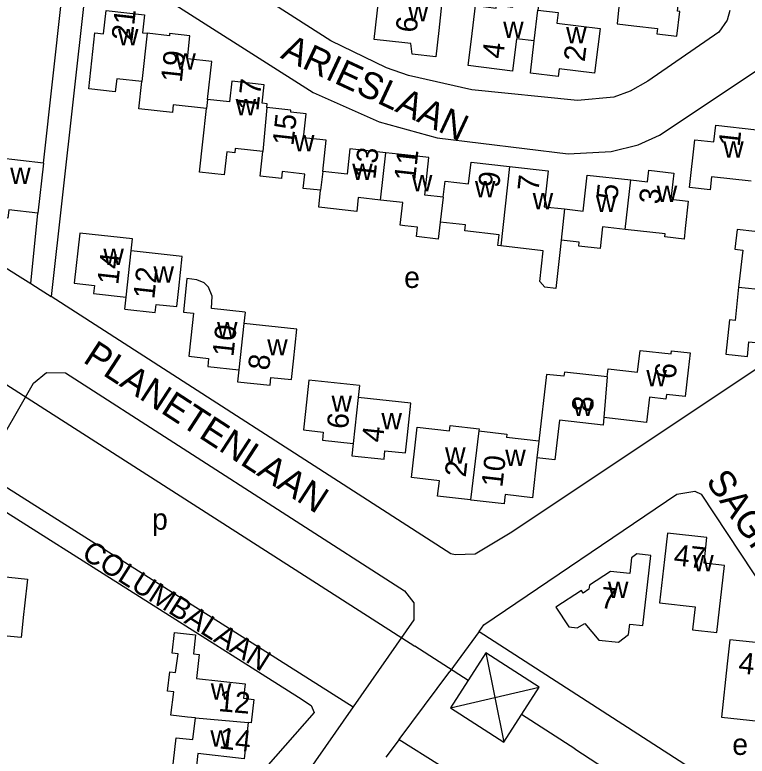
# Model space of a CAD drawing. Extents: x 161936 to 163647, y 386450 to 388633.
# Drawn here: x 162926.6 to 163064.5, y 386701.8 to 386841.4 of the extents above; entities that cross this region are included whole.
import ezdxf

# ---------------------------------------------------------------- set-up
doc = ezdxf.new("R2010")
doc.units = 0
for name, color, linetype in [('BLT_Basislijn', 7, 'Continuous'), ('BLT_Bebouwing', 7, 'Continuous'), ('BLT_Centroide', 7, 'Continuous'), ('BLT_Hoogspanningsmast_en_leidingen', 7, 'Continuous'), ('BLT_Huisnummer', 7, 'Continuous'), ('BLT_Onderverdeling_panden', 7, 'Continuous'), ('BLT_Straatnaam', 7, 'Continuous'), ('BLT_Straatnaam_verkleind', 7, 'Continuous')]:
    doc.layers.add(name, color=color, linetype=linetype)

msp = doc.modelspace()

# ---------------------------------------------------------------- linework, layer by layer
at = {"layer": 'BLT_Basislijn'}
for p, q in [((162931.98, 386813.46), (162936.8, 386857.14)), ((162940.71, 386853.55), (162933.41, 386788.33)), ((162929.58, 386790.79), (162930.94, 386804.04)), ((162920.79, 386755.11), (162990.3, 386711.09)), ((163014.03, 386725.24), (163008.49, 386717.73)), ((163014.03, 386725.24), (163097.12, 386671.7)), ((162998.94, 386704.91), (163008.49, 386717.73)), ((162998.94, 386704.91), (162996.46, 386701.59))]:
    msp.add_line(p, q, dxfattribs=at)
for points in [[(162936.8, 386857.14), (162935.32, 386858.78), (162933.64, 386862.63), (162935.1, 386879.01), (162937.86, 386902.98), (162937.81, 386905.48), (162935.4, 386907.84), (162904.46, 386923.62), (162901.57, 386924.93), (162898.79, 386924.8), (162897.86, 386924.36), (162886.94, 386910.11), (162842.13, 386849.46), (162842.02, 386847.45), (162842.46, 386846.29), (162843.42, 386845.43), (162927.11, 386792.36), (162929.58, 386790.79)], [(163061.22, 386842.2), (163060.73, 386840.4), (163059.15, 386838.12), (163045.78, 386828.91), (163042.44, 386827.02), (163039.42, 386825.86), (163032.57, 386825.25), (163012.65, 386827.26), (163000.74, 386829.98), (162996.6, 386831.38), (162986.1, 386836.47), (162958.12, 386854.43)], [(162940.71, 386853.55), (162982.76, 386826.76), (162995.17, 386821.26), (163006.15, 386818.25), (163030.8, 386815.23), (163038.87, 386815.62), (163043.97, 386816.9), (163048.01, 386818.74), (163065.99, 386830.74), (163069.02, 386830.52), (163069.91, 386829.65), (163093.78, 386793.5), (163093.85, 386793.02), (163019.85, 386743.74), (163013.25, 386739.82), (163009.49, 386739.71), (163008.7, 386739.9), (162933.41, 386788.33)], [(162929.58, 386790.79), (162931.33, 386789.67), (162933.41, 386788.33)], [(162920.79, 386755.11), (162921.83, 386757.64), (162930.08, 386772.01), (162932.53, 386774.04), (162936.13, 386773.99), (162999.95, 386732.91), (163001.7, 386730.64), (163001.7, 386727.45), (162990.3, 386711.09)], [(162920.03, 386750.79), (162979.99, 386712.91), (162982.39, 386711.29), (162982.96, 386709.97), (162926.1, 386645.24), (162880.32, 386594.41)], [(163014.03, 386725.24), (163014.93, 386726.52), (163051.26, 386751.13), (163054.67, 386751.69), (163055.81, 386751.1), (163075.4, 386721.5)], [(162990.3, 386711.09), (162977.98, 386693.39), (162887.13, 386592.38), (162883.78, 386589.87), (162880.46, 386589.54), (162876.46, 386589.67)], [(162998.94, 386704.91), (163014.17, 386695.38), (163034.28, 386684.01), (163066.69, 386684.04), (163095.4, 386667.45)]]:
    msp.add_lwpolyline(points, dxfattribs=at)
at = {"layer": 'BLT_Bebouwing'}
for p, q in [((162931.98, 386813.46), (162920.43, 386814.75)), ((162931.98, 386813.46), (162930.94, 386804.04)), ((162947.27, 386785.98), (162947.52, 386788.24)), ((162969.95, 386785.41), (162969.72, 386783.25)), ((162991.51, 386771.57), (162991.27, 386769.34)), ((163012.54, 386750), (163012.39, 386750.02))]:
    msp.add_line(p, q, dxfattribs=at)
for points in [[(163040.3, 386842.29), (163040.01, 386839.68), (163043.14, 386839.32), (163047.61, 386838.81), (163047.5, 386837.82), (163051.27, 386837.39), (163051.8, 386842.01), (163051.4, 386842.06), (163052.11, 386848.27), (163050.67, 386848.43), (163051.04, 386851.65), (163046.96, 386852.11), (163046.77, 386850.46), (163044.83, 386850.68), (163045.17, 386853.68), (163041.65, 386854.08), (163040.3, 386842.29)], [(163000, 386844.55), (163002.6, 386844.26), (163002.75, 386845.55), (163007.14, 386845.07), (163006.41, 386838.46), (163005.86, 386833.49), (163001.39, 386833.99), (163001.17, 386835.97), (163000, 386836.1), (162994.28, 386836.73), (162994.83, 386841.7), (162995.4, 386846.83), (162999.08, 386846.42), (162998.88, 386844.67), (163000, 386844.55)], [(163024.41, 386836.47), (163021.04, 386836.88), (163020.3, 386830.81), (163011.98, 386831.82), (163012.58, 386836.79), (163013.35, 386843.12), (163017.26, 386842.64), (163017.32, 386843.2), (163020.37, 386842.83), (163020.74, 386845.87), (163025.49, 386845.29), (163025.11, 386842.25)], [(162950.51, 386828.84), (162945.78, 386829.36), (162945.46, 386826.89), (162940.49, 386827.44), (162941.66, 386837.99), (162943.28, 386837.81), (162943.77, 386842.21), (162951.02, 386841.41), (162950.64, 386838.01), (162951.52, 386837.91)], [(163025.11, 386842.25), (163028.88, 386841.8), (163028.64, 386839.84), (163036.8, 386838.84), (163036.38, 386835.38), (163035.77, 386830.42), (163029.09, 386831.23), (163028.91, 386829.77), (163023.67, 386830.41), (163024.41, 386836.47)], [(162962.88, 386825.44), (162963.68, 386832.6), (162959.07, 386833.11), (162959.55, 386837.43), (162955.73, 386837.86), (162955.68, 386837.45), (162951.52, 386837.91)], [(162962.7, 386823.77), (162956.42, 386824.47), (162956.26, 386823.01), (162949.95, 386823.71), (162950.51, 386828.84)], [(162974.04, 386823.95), (162974.11, 386824.64), (162973.19, 386824.74), (162973.57, 386828.18), (162967.43, 386828.87), (162966.99, 386824.99), (162962.88, 386825.44)], [(162973.29, 386815.62), (162968.08, 386816.2), (162967.99, 386815.4), (162966.51, 386815.57), (162966.03, 386811.24), (162961.37, 386811.76), (162961.99, 386817.44), (162962.7, 386823.77)], [(162984.57, 386811.89), (162985.22, 386817.76), (162980.97, 386818.23), (162981.47, 386822.74), (162978.53, 386823.06), (162978.57, 386823.44), (162974.04, 386823.95)], [(163065.24, 386810.06), (163057.79, 386810.89), (163057.52, 386808.43), (163053.63, 386808.86), (163054.63, 386817.86), (163058.24, 386817.46), (163058.59, 386820.58), (163066.3, 386819.73)], [(162996.44, 386815.4), (162989.68, 386816.15), (162989.15, 386811.38), (162984.57, 386811.89)], [(162984.16, 386808.34), (162980.91, 386808.7), (162981.21, 386811.41), (162976.95, 386811.89), (162976.8, 386810.58), (162972.78, 386811.03), (162973.29, 386815.62)], [(163007.27, 386807.06), (163003.77, 386807.45), (163004.55, 386814.49), (163000, 386815), (162996.44, 386815.4)], [(163007.27, 386807.06), (163007.61, 386810.08), (163012.05, 386809.59), (163012.51, 386813.66), (163019.77, 386812.85)], [(163019.77, 386812.85), (163027.05, 386812.04), (163026.29, 386805.25), (163030.12, 386804.83)], [(163042.58, 386810.29), (163045.71, 386809.95), (163045.96, 386812.13), (163050.67, 386811.6), (163050.12, 386806.68), (163053.39, 386806.32), (163052.81, 386801.13), (163052.62, 386799.12), (163049, 386799.57), (163049.06, 386800.15), (163041.54, 386800.99)], [(163030.12, 386804.83), (163033.63, 386804.44), (163034.38, 386811.21), (163042.58, 386810.29)], [(162995.45, 386806.5), (162991.27, 386806.97), (162990.98, 386804.37), (162983.81, 386805.17), (162984.16, 386808.34)], [(163006.7, 386802.37), (163006.34, 386799.17), (163002.22, 386799.62), (163002.42, 386801.39), (163000, 386801.66), (162999.15, 386801.75), (162999.63, 386806.04), (162995.45, 386806.5)], [(162930.94, 386804.04), (162925.45, 386804.65), (162925.28, 386803.12), (162919.22, 386803.79), (162919.45, 386805.87)], [(163018.11, 386797.86), (163017.56, 386797.92), (163017.79, 386799.96), (163011.31, 386800.68), (163011.44, 386801.85), (163006.7, 386802.37)], [(163041.54, 386800.99), (163037.26, 386801.46), (163036.81, 386797.4), (163032.79, 386797.85), (163032.87, 386798.55), (163029.46, 386798.93)], [(163072.8, 386789.03), (163073.73, 386797.54), (163077.98, 386797.08), (163078.33, 386800.37), (163073.36, 386800.91), (163071.59, 386801.1), (163071.47, 386799.98), (163065.94, 386800.58), (163062.59, 386800.95), (163062.18, 386797.23), (163063.66, 386797.07), (163062.9, 386790.11)], [(162948.48, 386796.96), (162948.72, 386799.21), (162938.8, 386800.3), (162937.77, 386790.86), (162941.58, 386790.44), (162941.41, 386788.91), (162947.52, 386788.24)], [(163029.46, 386798.93), (163029.21, 386796.62), (163028.45, 386789.84), (163026.37, 386790.07), (163025.43, 386791.17), (163026.07, 386796.97), (163018.11, 386797.86)], [(162947.27, 386785.98), (162953, 386785.35), (162953.17, 386786.85), (162957.06, 386786.43), (162957.44, 386789.85), (162958.1, 386795.9), (162948.48, 386796.96)], [(162969.95, 386785.41), (162963.64, 386786.08), (162963.76, 386788.41), (162963.05, 386790.09), (162962.21, 386790.89), (162960.88, 386791.49), (162959, 386791.71), (162958.33, 386785.38), (162960.22, 386785.18), (162959.73, 386780.54), (162959.36, 386777.08), (162963.07, 386776.68), (162962.91, 386775.16), (162968.78, 386774.53)], [(163062.9, 386790.11), (163062.22, 386783.84), (163061.2, 386783.95), (163060.49, 386777.45), (163064.54, 386777.01), (163064.84, 386779.79), (163067.87, 386779.46), (163068.24, 386782.86), (163072.08, 386782.45), (163072.8, 386789.03)], [(162968.78, 386774.53), (162968.54, 386772.27), (162974.64, 386771.62), (162974.8, 386773.1), (162978.67, 386772.68), (162979.04, 386776.16), (162979.68, 386782.19), (162969.72, 386783.25)], [(163038.14, 386773.19), (163038.31, 386774.7), (163043.87, 386774.07), (163044.34, 386778.2), (163050.18, 386777.54), (163050.25, 386778.1), (163053.75, 386777.7), (163053.38, 386774.46), (163052.82, 386769.49), (163049.31, 386769.89), (163049.21, 386769.03), (163046.12, 386769.39), (163045.57, 386764.62), (163037.54, 386765.54)], [(163038.14, 386773.19), (163030.07, 386774.11), (163029.98, 386773.31), (163026.72, 386773.68), (163025.28, 386761.11)], [(162991.51, 386771.57), (162981.96, 386772.61), (162981.31, 386766.7), (162980.93, 386763.2), (162984.66, 386762.79), (162984.5, 386761.27), (162990.33, 386760.63)], [(162990.33, 386760.63), (162990.08, 386758.36), (162996.12, 386757.71), (162996.29, 386759.3), (163000.14, 386758.88), (163000.51, 386762.26), (163001.17, 386768.26), (162991.27, 386769.34)], [(163037.54, 386765.54), (163037.38, 386764.11), (163029.13, 386765.05), (163028.28, 386757.55), (163024.92, 386757.94)], [(163012.39, 386750.02), (163006.21, 386750.72), (163006.55, 386753.63), (163001.29, 386754.23), (163001.86, 386759.2), (163002.38, 386763.72), (163008.45, 386763.03), (163008.57, 386764.05), (163014, 386763.43), (163013.96, 386763.05)], [(163013.96, 386763.05), (163019.24, 386762.44), (163019.17, 386761.81)], [(163025.28, 386761.11), (163019.17, 386761.81)], [(163024.92, 386757.94), (163024.07, 386750.45), (163018.92, 386751.04), (163018.81, 386750)], [(163018.81, 386750), (163018.73, 386749.29), (163012.54, 386750)], [(163054.45, 386727.75), (163054.45, 386727.75), (163054.21, 386725.59), (163058.79, 386725.07), (163060.22, 386737.67), (163056.38, 386738.11), (163056.93, 386742.92), (163049.47, 386743.76), (163048.91, 386738.79), (163047.99, 386730.65), (163054.7, 386729.89), (163054.45, 386727.75)], [(163045.8, 386734.6), (163046.38, 386739.57), (163043.72, 386739.88), (163042.75, 386739.11), (163042.41, 386736.14), (163038.76, 386736.56), (163034.79, 386733.97), (163034.7, 386733.2)], [(162913.96, 386725.6), (162914.45, 386730.09), (162918.81, 386729.62), (162919.52, 386736.12), (162928.96, 386735.09), (162928.42, 386730.11), (162928.24, 386728.48), (162927.77, 386724.09), (162924.44, 386724.46)], [(163033.95, 386726.73), (163036.58, 386723.64), (163040.3, 386723.21), (163042.18, 386724.69), (163042.4, 386726.64), (163044.85, 386726.35), (163045.8, 386734.6)], [(163034.7, 386733.2), (163033.61, 386732.49), (163033.29, 386732.98), (163028.47, 386729.84), (163030.91, 386726.11), (163032.5, 386725.93), (163033.95, 386726.73)], [(162960.58, 386708.96), (162959.07, 386709.14), (162955.94, 386709.49), (162956.52, 386713.89), (162955.35, 386714.03), (162955.76, 386717.65), (162956.85, 386717.53), (162957.33, 386721.01), (162956.24, 386721.14), (162956.68, 386725.03), (162960.61, 386724.59), (162960.21, 386721.01), (162961.3, 386720.89), (162960.79, 386716.4), (162969.93, 386715.37), (162969.62, 386712.69), (162971.62, 386712.47), (162971.12, 386708.04), (162970.55, 386708.1)], [(163072.28, 386710.49), (163072.81, 386715.46), (163069.04, 386715.86), (163069.77, 386722.77), (163061.24, 386723.67), (163060.76, 386719.13), (163059.69, 386709.12), (163072, 386707.81), (163072.28, 386710.49)], [(162970.55, 386708.1), (162969.77, 386701.25), (162961.05, 386702.24), (162960.59, 386698.17), (162956.24, 386698.66), (162956.99, 386705.24), (162960.11, 386704.89), (162960.58, 386708.96)]]:
    msp.add_lwpolyline(points, dxfattribs=at)
at = {"layer": 'BLT_Hoogspanningsmast_en_leidingen'}
for p, q in [((162756.36, 386879.56), (163001.94, 386722.51)), ((163011.98, 386716.05), (163001.94, 386722.51)), ((163015.31, 386721.22), (163018.68, 386704.41)), ((163008.64, 386710.87), (163025.35, 386714.76)), ((163032.05, 386703.12), (163022.01, 386709.59)), ((163032.05, 386703.12), (163274.61, 386546.34))]:
    msp.add_line(p, q, dxfattribs=at)
msp.add_lwpolyline([(163015.31, 386721.22), (163008.64, 386710.87), (163018.68, 386704.41), (163025.35, 386714.76)], close=True, dxfattribs=at)
at = {"layer": 'BLT_Onderverdeling_panden'}
for p, q in [((163024.41, 386836.47), (163025.11, 386842.25)), ((162951.52, 386837.91), (162950.51, 386828.84)), ((162962.88, 386825.44), (162962.7, 386823.77)), ((162974.04, 386823.95), (162973.29, 386815.62)), ((162995.45, 386806.5), (162996.44, 386815.4)), ((162984.57, 386811.89), (162984.16, 386808.34)), ((163019.77, 386812.85), (163018.11, 386797.86)), ((163041.54, 386800.99), (163042.58, 386810.29)), ((163007.27, 386807.06), (163006.7, 386802.37)), ((163030.12, 386804.83), (163029.46, 386798.93)), ((162947.52, 386788.24), (162948.48, 386796.96)), ((163062.9, 386790.11), (163072.8, 386789.03)), ((162969.72, 386783.25), (162968.78, 386774.53)), ((163038.14, 386773.19), (163037.54, 386765.54)), ((162991.27, 386769.34), (162990.33, 386760.63)), ((163013.96, 386763.05), (163012.39, 386750.02)), ((163025.28, 386761.11), (163024.92, 386757.94)), ((162960.58, 386708.96), (162970.55, 386708.1))]:
    msp.add_line(p, q, dxfattribs=at)

# ---------------------------------------------------------------- texts
at = {"layer": 'BLT_Centroide'}
for s, p in [('w', (163000.62, 386840.16)), ('w', (163018.55, 386837.05)), ('w', (162946, 386835.66)), ('w', (163030.41, 386836)), ('w', (162956.81, 386831.09)), ('w', (162968.16, 386822.48)), ('w', (162979.15, 386815.69)), ('w', (163059.99, 386814.5)), ('w', (162990.12, 386810.28)), ('w', (162925.7, 386809.56)), ('w', (163001.36, 386808.17)), ('w', (163013.23, 386807.02)), ('w', (163047.47, 386806.14)), ('w', (163024.11, 386804.78)), ('w', (163036.02, 386804.27)), ('w', (162943.25, 386794.27)), ('w', (162952.69, 386790.94)), ('e', (162999.9, 386789.95)), ('w', (162964.66, 386780.47)), ('w', (162974.11, 386777.23)), ('w', (163045.52, 386771.41)), ('w', (162986.22, 386766.62)), ('w', (163031.69, 386765.84)), ('w', (162995.62, 386763.31)), ('w', (163007.61, 386756.84)), ('w', (163018.94, 386756.41)), ('p', (162952.42, 386744.42)), ('w', (163054.34, 386736.58)), ('w', (163038.27, 386731.53)), ('w', (162963.48, 386712.41)), ('w', (162963.41, 386703.56)), ('e', (163061.7, 386702))]:
    msp.add_text(s, height=4, dxfattribs=at).set_placement(p)
at = {"layer": 'BLT_Huisnummer'}
for s, rotation, p in [('21', 83.666, (162948.73, 386836.37)), ('6', 83.7193, (163002.24, 386837.91)), ('4', 83.055, (163018.54, 386833)), ('19', 83.6545, (162958.02, 386828.54)), ('2', 83.0512, (163033.89, 386832.44)), ('17', 83.435, (162972.44, 386823.16)), ('15', 83.6439, (162979.04, 386816.63)), ('1', 83.6546, (163063.07, 386816.47)), ('13', 83.6549, (162994.47, 386810.3)), ('11', 83.6619, (163001.96, 386809.92)), ('9', 83.6532, (163017.79, 386808.71)), ('7', 83.6514, (163025.19, 386808.02)), ('5', 83.649, (163040.04, 386806.43)), ('3', 83.6537, (163048.07, 386805.6)), ('14', 83.7182, (162946.05, 386790.44)), ('12', 83.7346, (162952.84, 386787.76)), ('10', 83.8333, (162967.74, 386776.89)), ('8', 83.9267, (162974.46, 386774.33)), ('6', 83.489, (163050.99, 386772.67)), ('8', 85.5647, (163035.44, 386766.48)), ('6', 83.8163, (162989.28, 386763.26)), ('4', 83.7864, (162995.88, 386760.74)), ('10', 83.4793, (163018.39, 386752.29)), ('2', 83.4812, (163011.49, 386754.21)), ('47', 353.5542, (163050.54, 386737.74)), ('7', 353.3896, (163036.72, 386729.72)), ('45', 353.9318, (163062.74, 386717.41)), ('12', 355.0677, (162964.82, 386710.26)), ('14', 353.528, (162964.94, 386703.24))]:
    msp.add_text(s, height=4, rotation=rotation, dxfattribs=at).set_placement(p)
at = {"layer": 'BLT_Straatnaam'}
for s, height, rotation, p in [('ARIESLAAN', 5, 334.9827, (162976.43, 386833.35)), ('PLANETENLAAN', 5, 326.9758, (162939.22, 386776.08)), ('SAGITTALAAN', 4.9999, 304.6333, (163056.6, 386753.55))]:
    msp.add_text(s, height=height, rotation=rotation, dxfattribs=at).set_placement(p)
at = {"layer": 'BLT_Straatnaam_verkleind'}
msp.add_text('COLUMBALAAN', height=4, rotation=327.6138, dxfattribs=at).set_placement((162938.94, 386739.24))

doc.saveas('drawing.dxf')
